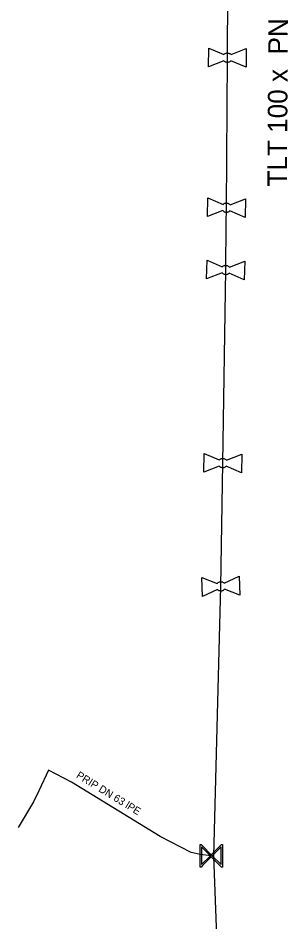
# Model space of a CAD drawing. Extents: x -643544 to -637295, y -1119190 to -1111715.
# Drawn here: x -641952.7 to -641934.8, y -1115361.6 to -1115301.5 of the extents above; entities that cross this region are included whole.
import ezdxf

# ---------------------------------------------------------------- set-up
doc = ezdxf.new("R2010")
doc.units = 0
for name, color, linetype in [('Default', 7, 'Continuous'), ('VP Lomový bod', 7, 'Continuous'), ('VP Popis přípojky', 7, 'Continuous'), ('VP Přípojka', 7, 'Continuous'), ('VP Řad', 7, 'Continuous'), ('VP Řad - popis', 7, 'Continuous'), ('VP Šoupě', 7, 'Continuous')]:
    doc.layers.add(name, color=color, linetype=linetype)

msp = doc.modelspace()

# ---------------------------------------------------------------- linework, layer by layer
at = {"layer": 'Default'}
for points in [[(-641939.014, -1115303.883), (-641938.98, -1115303.843), (-641938.932, -1115303.817), (-641938.858, -1115303.776), (-641938.776, -1115303.778), (-641938.694, -1115303.779), (-641938.619, -1115303.822), (-641938.573, -1115303.848), (-641938.539, -1115303.889)], [(-641938.545, -1115304.298), (-641938.579, -1115304.337), (-641938.626, -1115304.363), (-641938.702, -1115304.404), (-641938.784, -1115304.402), (-641938.866, -1115304.401), (-641938.938, -1115304.359), (-641938.986, -1115304.332), (-641939.019, -1115304.291)], [(-641939.072, -1115313.871), (-641939.037, -1115313.831), (-641938.989, -1115313.806), (-641938.915, -1115313.766), (-641938.833, -1115313.768), (-641938.751, -1115313.769), (-641938.676, -1115313.814), (-641938.631, -1115313.841), (-641938.597, -1115313.882)], [(-641938.607, -1115314.29), (-641938.642, -1115314.329), (-641938.689, -1115314.355), (-641938.765, -1115314.394), (-641938.847, -1115314.392), (-641938.929, -1115314.391), (-641939.001, -1115314.347), (-641939.048, -1115314.319), (-641939.081, -1115314.278)], [(-641939.12, -1115318.019), (-641939.085, -1115317.979), (-641939.036, -1115317.954), (-641938.962, -1115317.915), (-641938.88, -1115317.918), (-641938.798, -1115317.92), (-641938.724, -1115317.965), (-641938.678, -1115317.993), (-641938.645, -1115318.034)], [(-641938.659, -1115318.443), (-641938.694, -1115318.481), (-641938.741, -1115318.506), (-641938.818, -1115318.545), (-641938.9, -1115318.542), (-641938.982, -1115318.54), (-641939.054, -1115318.496), (-641939.1, -1115318.467), (-641939.133, -1115318.426)], [(-641939.323, -1115330.882), (-641939.289, -1115330.843), (-641939.241, -1115330.817), (-641939.167, -1115330.776), (-641939.085, -1115330.778), (-641939.003, -1115330.779), (-641938.928, -1115330.823), (-641938.882, -1115330.849), (-641938.849, -1115330.89)], [(-641938.855, -1115331.299), (-641938.89, -1115331.337), (-641938.937, -1115331.364), (-641939.013, -1115331.404), (-641939.095, -1115331.402), (-641939.177, -1115331.401), (-641939.249, -1115331.358), (-641939.297, -1115331.331), (-641939.33, -1115331.29)], [(-641939.464, -1115339.105), (-641939.431, -1115339.063), (-641939.385, -1115339.035), (-641939.313, -1115338.991), (-641939.231, -1115338.988), (-641939.15, -1115338.985), (-641939.072, -1115339.025), (-641939.025, -1115339.049), (-641938.989, -1115339.088)], [(-641938.975, -1115339.496), (-641939.007, -1115339.537), (-641939.053, -1115339.565), (-641939.127, -1115339.609), (-641939.209, -1115339.612), (-641939.29, -1115339.615), (-641939.365, -1115339.576), (-641939.414, -1115339.551), (-641939.449, -1115339.512)]]:
    msp.add_open_spline(points, degree=3, dxfattribs=at)
at = {"layer": 'VP Lomový bod'}
for points in [[(-641939.019, -1115304.291), (-641940.038, -1115304.699), (-641940.022, -1115303.449), (-641939.014, -1115303.883)], [(-641937.522, -1115303.481), (-641937.538, -1115304.731), (-641938.545, -1115304.298)], [(-641938.539, -1115303.889), (-641937.522, -1115303.481)], [(-641939.081, -1115314.278), (-641940.104, -1115314.676), (-641940.075, -1115313.427), (-641939.072, -1115313.871)], [(-641937.576, -1115313.484), (-641937.605, -1115314.733), (-641938.607, -1115314.29)], [(-641938.597, -1115313.882), (-641937.576, -1115313.484)], [(-641939.133, -1115318.426), (-641940.16, -1115318.814), (-641940.119, -1115317.565), (-641939.12, -1115318.019)], [(-641937.62, -1115317.646), (-641937.661, -1115318.895), (-641938.659, -1115318.443)], [(-641938.645, -1115318.034), (-641937.62, -1115317.646)], [(-641939.33, -1115331.29), (-641940.35, -1115331.694), (-641940.33, -1115330.445), (-641939.323, -1115330.882)], [(-641937.83, -1115330.486), (-641937.85, -1115331.735), (-641938.855, -1115331.299)], [(-641938.849, -1115330.89), (-641937.83, -1115330.486)], [(-641939.449, -1115339.512), (-641940.447, -1115339.97), (-641940.492, -1115338.72), (-641939.464, -1115339.105)], [(-641938.989, -1115339.088), (-641937.993, -1115338.63)], [(-641937.993, -1115338.63), (-641937.948, -1115339.88), (-641938.975, -1115339.496)]]:
    msp.add_lwpolyline(points, dxfattribs=at)
at = {"layer": 'VP Přípojka'}
msp.add_lwpolyline([(-641939.69, -1115357.26), (-641939.85, -1115357.24), (-641940.6, -1115357.16), (-641941.19, -1115357.02), (-641943.264, -1115355.948), (-641949.15, -1115352.33), (-641950.68, -1115351.53), (-641951.32, -1115352.92), (-641951.68, -1115353.64), (-641952.708, -1115355.356)], dxfattribs=at)
at = {"layer": 'VP Řad'}
msp.add_lwpolyline([(-641939.48, -1115362.58), (-641939.69, -1115357.26), (-641939.22, -1115339.3), (-641939.09, -1115331.09), (-641938.89, -1115318.23), (-641938.86, -1115315.16), (-641938.84, -1115314.08), (-641938.78, -1115304.09), (-641938.75, -1115299.71)], dxfattribs=at)
at = {"layer": 'VP Šoupě'}
for points in [[(-641940.6, -1115357.99), (-641940.6, -1115356.49), (-641940.534, -1115356.49), (-641940.446, -1115356.584), (-641939.851, -1115357.177), (-641939.166, -1115356.49), (-641939.1, -1115356.49), (-641939.1, -1115357.99), (-641939.166, -1115357.99), (-641939.851, -1115357.302), (-641940.445, -1115357.896), (-641940.534, -1115357.99), (-641940.6, -1115357.99)], [(-641940.506, -1115357.832), (-641939.914, -1115357.239), (-641940.506, -1115356.648), (-641940.506, -1115357.832)], [(-641939.194, -1115356.643), (-641939.789, -1115357.239), (-641939.194, -1115357.833), (-641939.194, -1115356.643)]]:
    msp.add_lwpolyline(points, dxfattribs=at)

# ---------------------------------------------------------------- texts
at = {"layer": 'VP Popis přípojky'}
msp.add_text('PRIP DN 63 lPE', height=0.5, rotation=328.42537, dxfattribs=at).set_placement((-641948.883, -1115352.012))
at = {"layer": 'VP Řad - popis'}
msp.add_text('TLT 100 x  PN ', height=1.3, rotation=89.65589, dxfattribs=at).set_placement((-641934.82, -1115312.674))

doc.saveas('drawing.dxf')
